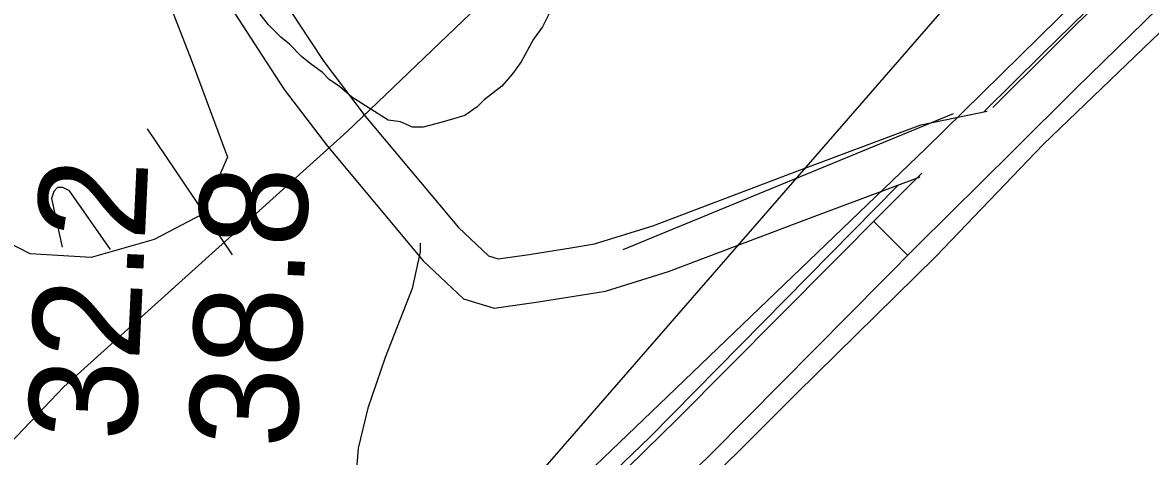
# Model space of a CAD drawing. Extents: x 3161665 to 3199565, y 885729 to 911164.
# Drawn here: x 3183666 to 3184367, y 900478 to 900748 of the extents above; entities that cross this region are included whole.
import ezdxf

# ---------------------------------------------------------------- set-up
doc = ezdxf.new("R2010")
doc.units = 0
for name, color, linetype in [('V-LEVE-TOET', 7, 'Continuous'), ('V-RIVR-RANG', 7, 'Continuous'), ('V-ROAD-CNTR', 7, 'Continuous'), ('V-SITE-VEGE', 7, 'Continuous'), ('V-TOPO-MAJR', 7, 'Continuous'), ('V-TOPO-MINR', 7, 'Continuous'), ('V-TOPO-SHOR', 7, 'Continuous'), ('V-WETL-SWMP', 7, 'Continuous')]:
    doc.layers.add(name, color=color, linetype=linetype)

msp = doc.modelspace()

# ---------------------------------------------------------------- linework, layer by layer
at = {"layer": 'V-LEVE-TOET'}
for points in [[(3184226.87, 900669.15), (3184356.52, 900796.6), (3184458.62, 900896.68), (3184574.24, 901010.63), (3184683.44, 901105.65), (3184803.46, 901211.82), (3184903.87, 901277.42), (3185014.43, 901362.29), (3185199.02, 901463.05), (3185383.62, 901569.57), (3185591.88, 901668.31), (3185918.81, 901820.14), (3185992.51, 901854.97)], [(3185027.21, 901656.71), (3184825.75, 901529.63), (3184639.81, 901396.75), (3184525.87, 901314.24), (3184439.67, 901225.32), (3184305.45, 901104.6), (3184159.4, 900961.58), (3184030.59, 900835.8), (3183867.51, 900679.65)], [(3183867.51, 900679.65), (3183691.63, 900521.61), (3183616.24, 900442.83), (3183530.04, 900325.16), (3183497.24, 900276.47), (3183474.26, 900214.6), (3183468.51, 900179.78), (3183417.13, 900086.46), (3183344.78, 899965.41), (3183273.45, 899848.42), (3183185.89, 899712.16), (3183121.66, 899621.55), (3183062.49, 899619.85), (3182962.77, 899478.52)], [(3183860.23, 900326.17), (3183967.06, 900420.27), (3184061.72, 900510.88), (3184226.87, 900669.15)]]:
    msp.add_lwpolyline(points, dxfattribs=at)
at = {"layer": 'V-ROAD-CNTR'}
msp.add_line((3184194.65, 900624.26), (3184215.95, 900603.12), dxfattribs=at)
for points in [[(3184263.43, 900692.45), (3184299.55, 900728.2), (3184434.91, 900860.55), (3184491.32, 900914.98), (3184562.53, 900984.45), (3184648.05, 901063.96), (3184676.05, 901089.39), (3184694.97, 901104.49), (3184721.62, 901125.21), (3184757.29, 901149.68), (3184793.71, 901172.7), (3184830.98, 901194.34), (3184869.03, 901214.56), (3184907.75, 901233.32), (3184930.02, 901243.31), (3185077.5, 901301.18)], [(3185199.65, 900220.08), (3185071.7, 900323.59), (3185035.49, 900355.57), (3185000.36, 900389.45), (3184968.23, 900424.16), (3184514.8, 900891.9), (3184487.78, 900917.81), (3184472.43, 900928.64), (3184463.92, 900932.21), (3184446.32, 900937.58), (3184429.72, 900937.32), (3184410.09, 900932.45), (3184395.73, 900927.97), (3184384.06, 900921.53), (3184374.22, 900912.37), (3183890.88, 900357.34), (3183824.16, 900285.22), (3183763.4, 900210.97), (3183657.95, 900095.94), (3183543.11, 899968.1), (3183301.88, 899637.21), (3182955.85, 899120.49)], [(3183757.34, 900182.41), (3183796.83, 900215.73), (3183823.12, 900237.67), (3183887.75, 900285.77), (3183930.08, 900322.6), (3183991.13, 900379.69), (3184094.1, 900480.34), (3184222.17, 900609.4), (3184281.19, 900667.82), (3184320.59, 900706.82), (3184455.81, 900839.03), (3184502.32, 900883.9)], [(3183819, 900775.73), (3183837.49, 900747.26), (3183853.11, 900723.42), (3183878.84, 900689.49), (3183936.79, 900620.36), (3183955.47, 900602.81), (3183961.44, 900600.94), (3183980.66, 900603.7), (3184007.88, 900607.94), (3184021.25, 900610.22), (3184057.46, 900621.44), (3184144.38, 900654.28), (3184223.94, 900684.07), (3184265.22, 900692.67)], [(3183793.75, 900759.52), (3183812.36, 900730.87), (3183828.58, 900706.12), (3183855.38, 900670.78), (3183914.95, 900599.72), (3183939.94, 900576.23), (3183958.97, 900570.27), (3183985.1, 900574.03), (3184012.71, 900578.33), (3184028.24, 900580.98), (3184067.21, 900593.06), (3184154.94, 900626.2), (3184223.51, 900651.88)], [(3183738, 900205.34), (3183777.55, 900238.71), (3183804.54, 900261.23), (3183868.92, 900309.16), (3183909.98, 900344.88), (3183970.4, 900401.38), (3184072.96, 900501.64), (3184200.97, 900630.62), (3184224.65, 900654.06)], [(3183912.94, 900610.66), (3183912.97, 900605.36), (3183907.97, 900582.48), (3183891.25, 900539.7), (3183880.54, 900508.26), (3183874.46, 900483.47), (3183872.42, 900457.64), (3183875.39, 900411.68), (3183877.98, 900392.5), (3183885.38, 900376.65)]]:
    msp.add_lwpolyline(points, dxfattribs=at)
at = {"layer": 'V-SITE-VEGE'}
msp.add_lwpolyline([(3183994.47, 900755.59), (3183988.96, 900744.8), (3183983.49, 900737.26), (3183975.79, 900723.24), (3183970.32, 900715.71), (3183963.76, 900708.18), (3183952.86, 900699.6), (3183948.49, 900695.3), (3183940.87, 900689.95), (3183926.75, 900685.73), (3183914.81, 900682.58), (3183908.31, 900682.63), (3183900.76, 900685.94), (3183893.19, 900687.08), (3183870.56, 900701.35), (3183863.03, 900707.91), (3183856.56, 900712.29), (3183852.27, 900716.66), (3183844.73, 900722.13), (3183839.35, 900726.51), (3183831.83, 900734.15), (3183826.45, 900738.53), (3183818.93, 900746.17), (3183813.57, 900752.71)], dxfattribs=at)
at = {"layer": 'V-TOPO-MAJR'}
msp.add_lwpolyline([(3183796.45, 900603.44), (3183743.63, 900681.59)], dxfattribs=at)
at = {"layer": 'V-TOPO-MINR'}
msp.add_lwpolyline([(3183720.76, 900606.79), (3183695.3, 900643.17), (3183691.11, 900645.15), (3183687.72, 900645.3), (3183685.53, 900642.71), (3183684.14, 900638.29), (3183690.67, 900608.13)], dxfattribs=at)
at = {"layer": 'V-TOPO-SHOR'}
msp.add_line((3184244.03, 900690.93), (3184038.93, 900606.54), dxfattribs=at)
for points in [[(3184772.74, 901174.45), (3184687.43, 901108.94), (3184687.43, 901108.94), (3184571.01, 900995.64), (3184414.04, 900839.35), (3184268.84, 900694.79)], [(3184508.86, 900872.17), (3184465.64, 900831.66), (3184387.85, 900756.04), (3184300.12, 900672.05), (3184233.18, 900602.14), (3184146.86, 900517.36), (3184067.79, 900438.63)], [(3184210, 900646.63), (3184055.64, 900490.34), (3183829.35, 900272.86), (3183807.09, 900240.28)]]:
    msp.add_lwpolyline(points, dxfattribs=at)
at = {"layer": 'V-WETL-SWMP'}
msp.add_lwpolyline([(3183660.75, 901065.45), (3183674.85, 901019.54), (3183692.17, 900947.86), (3183730.23, 900828.87), (3183771.52, 900722.96), (3183793.27, 900663.97), (3183777.77, 900628.73), (3183747.77, 900613.02), (3183708.71, 900601.75), (3183670.85, 900604.16), (3183625.35, 900627.31)], dxfattribs=at)

# ---------------------------------------------------------------- texts
at = {"layer": 'V-RIVR-RANG'}
for s, p in [('32.2', (3183736.11, 900487.21)), ('38.8', (3183836.01, 900482.78))]:
    msp.add_text(s, height=67, rotation=87.31833, dxfattribs=at).set_placement(p)

doc.saveas('drawing.dxf')
